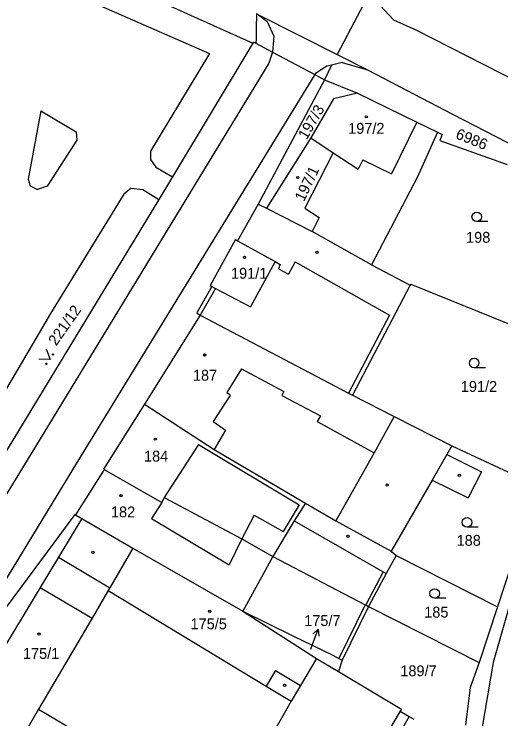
# Model space of a CAD drawing. Extents: x -593183 to -588034, y -1130415 to -1124994.
# Drawn here: x -590753.2 to -590677, y -1128633.8 to -1128523.5 of the extents above; entities that cross this region are included whole.
import ezdxf

# ---------------------------------------------------------------- set-up
doc = ezdxf.new("R2010")
doc.units = 0
for name, color, linetype in [('Vrstva 1', 7, 'Continuous'), ('Vrstva 16', 7, 'Continuous'), ('Vrstva 18', 7, 'Continuous'), ('Vrstva 19', 7, 'Continuous'), ('Vrstva 25', 7, 'Continuous'), ('Vrstva 4', 7, 'Continuous')]:
    doc.layers.add(name, color=color, linetype=linetype)

msp = doc.modelspace()

# ---------------------------------------------------------------- linework, layer by layer
at = {"layer": 'Vrstva 1'}
for p, q in [((-590756.26, -1128509.81), (-590715.82, -1128528.05)), ((-590749.27, -1128517.92), (-590722.6, -1128529.66)), ((-590697.56, -1128520.14), (-590702.63, -1128529.81)), ((-590695.9, -1128522.14), (-590693.79, -1128524.42)), ((-590715.24, -1128523.4), (-590715.3, -1128525.74)), ((-590715.24, -1128523.4), (-590714.93, -1128523.63)), ((-590714.93, -1128523.63), (-590702.63, -1128529.81)), ((-590693.79, -1128524.42), (-590690.29, -1128525.95)), ((-590715.3, -1128525.74), (-590715.33, -1128527.38)), ((-590690.29, -1128525.95), (-590667.27, -1128537.76)), ((-590715.7, -1128527.88), (-590715.82, -1128528.05)), ((-590715.7, -1128527.88), (-590715.35, -1128528.04)), ((-590715.33, -1128527.38), (-590715.35, -1128528.04)), ((-590715.82, -1128528.05), (-590728.43, -1128548.96)), ((-590715.35, -1128528.04), (-590712.74, -1128529.44)), ((-590722.6, -1128529.66), (-590731.87, -1128544.94)), ((-590712.74, -1128529.44), (-590713.35, -1128531.19)), ((-590702.63, -1128529.81), (-590697.9, -1128532.22)), ((-590713.35, -1128531.19), (-590748.53, -1128588.99)), ((-590701.85, -1128531.05), (-590703.5, -1128531.47)), ((-590701.85, -1128531.05), (-590697.9, -1128532.22)), ((-590703.5, -1128531.47), (-590704.63, -1128533.77)), ((-590697.9, -1128532.22), (-590684.56, -1128539.15)), ((-590706.14, -1128532.96), (-590742.72, -1128592.53)), ((-590706.14, -1128532.96), (-590704.63, -1128533.77)), ((-590704.63, -1128533.77), (-590715.01, -1128553.25)), ((-590704.63, -1128533.77), (-590699.44, -1128535.89)), ((-590703.18, -1128536.73), (-590706.75, -1128542.87)), ((-590699.44, -1128535.89), (-590703.18, -1128536.73)), ((-590699.44, -1128535.89), (-590690.18, -1128540.43)), ((-590684.56, -1128539.15), (-590655.35, -1128554.23)), ((-590690.18, -1128540.43), (-590694.14, -1128548.5)), ((-590690.18, -1128540.43), (-590686.94, -1128541.97)), ((-590686.94, -1128541.97), (-590690.05, -1128548.97)), ((-590686.94, -1128541.97), (-590686.18, -1128542.32)), ((-590706.75, -1128542.87), (-590713.69, -1128553.88)), ((-590706.75, -1128542.87), (-590703.24, -1128545.2)), ((-590686.18, -1128542.32), (-590686.56, -1128543.27)), ((-590686.56, -1128543.27), (-590676, -1128547.03)), ((-590731.87, -1128544.94), (-590731.87, -1128546.26)), ((-590703.24, -1128545.2), (-590699.36, -1128547.78)), ((-590731.87, -1128546.26), (-590731.04, -1128547.45)), ((-590698.63, -1128546.3), (-590699.36, -1128547.78)), ((-590698.63, -1128546.3), (-590694.14, -1128548.5)), ((-590731.04, -1128547.45), (-590728.43, -1128548.96)), ((-590728.43, -1128548.96), (-590730.56, -1128552.49)), ((-590690.05, -1128548.97), (-590697.25, -1128562.74)), ((-590734.86, -1128550.74), (-590736.01, -1128551.68)), ((-590734.86, -1128550.74), (-590733.05, -1128550.94)), ((-590733.05, -1128550.94), (-590730.56, -1128552.49)), ((-590736.01, -1128551.68), (-590747.5, -1128570.36)), ((-590730.56, -1128552.49), (-590755.17, -1128593.08)), ((-590715.01, -1128553.25), (-590718.23, -1128558.96)), ((-590715.01, -1128553.25), (-590713.69, -1128553.88)), ((-590713.69, -1128553.88), (-590706.54, -1128557.51)), ((-590697.25, -1128562.74), (-590706.54, -1128557.51)), ((-590718.53, -1128558.76), (-590722.52, -1128565.95)), ((-590718.53, -1128558.76), (-590718.23, -1128558.96)), ((-590697.25, -1128562.74), (-590691.18, -1128565.92)), ((-590722.26, -1128566.14), (-590724.6, -1128570.21)), ((-590722.52, -1128565.95), (-590722.26, -1128566.14)), ((-590691.18, -1128565.92), (-590700.22, -1128583.13)), ((-590691.08, -1128565.74), (-590691.18, -1128565.92)), ((-590691.08, -1128565.74), (-590674.35, -1128572.54)), ((-590747.5, -1128570.36), (-590759.3, -1128590.39)), ((-590724.08, -1128570.58), (-590732.78, -1128584.5)), ((-590724.6, -1128570.21), (-590724.08, -1128570.58)), ((-590724.08, -1128570.58), (-590700.85, -1128582.8)), ((-590700.85, -1128582.8), (-590700.22, -1128583.13)), ((-590700.22, -1128583.13), (-590693.69, -1128586.44)), ((-590732.78, -1128584.5), (-590739.21, -1128594.67)), ((-590732.78, -1128584.5), (-590721.9, -1128591.61)), ((-590693.69, -1128586.44), (-590684.67, -1128591.02)), ((-590748.53, -1128588.99), (-590800.8, -1128674.42)), ((-590721.9, -1128591.61), (-590707.61, -1128600.01)), ((-590684.67, -1128591.02), (-590685.47, -1128592.41)), ((-590684.67, -1128591.02), (-590671.33, -1128597.25)), ((-590742.72, -1128592.53), (-590786.14, -1128663.64)), ((-590685.47, -1128592.41), (-590680.05, -1128595.11)), ((-590739.12, -1128594.72), (-590743.58, -1128601.84)), ((-590739.21, -1128594.67), (-590739.12, -1128594.72)), ((-590739.12, -1128594.72), (-590730.08, -1128599.93)), ((-590680.05, -1128595.11), (-590682.12, -1128599.2)), ((-590687.76, -1128596.4), (-590694.17, -1128607.54)), ((-590687.76, -1128596.4), (-590682.12, -1128599.2)), ((-590671.33, -1128597.25), (-590677.54, -1128616.21)), ((-590729.71, -1128599.11), (-590730.08, -1128599.93)), ((-590729.71, -1128599.11), (-590717.54, -1128605.6)), ((-590707.61, -1128600.01), (-590702.83, -1128602.77)), ((-590743.67, -1128601.79), (-590754.47, -1128616.28)), ((-590743.67, -1128601.79), (-590743.58, -1128601.84)), ((-590742.6, -1128602.39), (-590746.26, -1128608.44)), ((-590743.58, -1128601.84), (-590742.6, -1128602.39)), ((-590742.6, -1128602.39), (-590734.61, -1128607.07)), ((-590702.83, -1128602.77), (-590694.17, -1128607.54)), ((-590717.54, -1128605.6), (-590712.69, -1128608.37)), ((-590734.61, -1128607.07), (-590738.23, -1128613.25)), ((-590734.61, -1128607.07), (-590717.42, -1128616.92)), ((-590712.69, -1128608.37), (-590698.22, -1128615.89)), ((-590693.39, -1128608.19), (-590694.97, -1128611)), ((-590694.17, -1128607.54), (-590693.39, -1128608.19)), ((-590693.39, -1128608.19), (-590677.54, -1128616.21)), ((-590746.26, -1128608.44), (-590749.13, -1128613.21)), ((-590694.97, -1128611), (-590697.7, -1128616.19)), ((-590749.13, -1128613.21), (-590762.15, -1128634.77)), ((-590738.23, -1128613.25), (-590738.48, -1128613.68)), ((-590738.48, -1128613.68), (-590713.73, -1128628.64)), ((-590698.22, -1128615.89), (-590698.13, -1128615.94)), ((-590698.13, -1128615.94), (-590697.7, -1128616.19)), ((-590717.42, -1128616.92), (-590709.56, -1128620.74)), ((-590717.42, -1128616.92), (-590705.87, -1128624.29)), ((-590697.7, -1128616.19), (-590701.82, -1128624.55)), ((-590697.7, -1128616.19), (-590680.39, -1128624.92)), ((-590677.54, -1128616.21), (-590680.39, -1128624.92)), ((-590709.56, -1128620.74), (-590703.31, -1128623.79)), ((-590703.31, -1128623.79), (-590702.36, -1128624.29)), ((-590705.87, -1128624.29), (-590708.39, -1128628.52)), ((-590705.87, -1128624.29), (-590702.44, -1128626.35)), ((-590701.82, -1128624.55), (-590702.44, -1128626.35)), ((-590702.36, -1128624.29), (-590701.82, -1128624.55)), ((-590680.39, -1128624.92), (-590681.82, -1128628.83)), ((-590702.44, -1128626.35), (-590692.58, -1128632.26)), ((-590713.73, -1128628.64), (-590709.85, -1128630.98)), ((-590708.39, -1128628.52), (-590709.85, -1128630.98)), ((-590681.82, -1128628.83), (-590682.54, -1128634.74)), ((-590709.85, -1128630.98), (-590720.02, -1128649.03)), ((-590749.36, -1128632.26), (-590753.76, -1128639.78)), ((-590749.36, -1128632.26), (-590721.99, -1128648.38)), ((-590692.58, -1128632.26), (-590692.77, -1128632.57)), ((-590692.77, -1128632.57), (-590691.33, -1128633.38)), ((-590691.33, -1128633.38), (-590694.38, -1128638.6)), ((-590691.33, -1128633.38), (-590690.63, -1128633.82))]:
    msp.add_line(p, q, dxfattribs=at)
at = {"layer": 'Vrstva 16'}
msp.add_line((-590706.76, -1128622.85), (-590706.65, -1128622.54), dxfattribs=at)
at = {"layer": 'Vrstva 25'}
for p, q in [((-590679.02, -1128555.97), (-590680.77, -1128555.97)), ((-590679.43, -1128578.82), (-590681.18, -1128578.82)), ((-590680.55, -1128603.77), (-590682.3, -1128603.77)), ((-590685.61, -1128614.89), (-590687.36, -1128614.89)), ((-590706.65, -1128622.54), (-590705.61, -1128619.73))]:
    msp.add_line(p, q, dxfattribs=at)
for points in [[(-590748.19, -1128575.86), (-590747.54, -1128577.54), (-590749.34, -1128577.5)], [(-590706.42, -1128620.49), (-590705.61, -1128619.73), (-590705.49, -1128620.84)]]:
    msp.add_lwpolyline(points, dxfattribs=at)
for centre, radius in [((-590698.07, -1128539.57), 0.175), ((-590698.07, -1128539.57), 0.15), ((-590708.8, -1128549.06), 0.175), ((-590708.8, -1128549.06), 0.15), ((-590680.77, -1128555.22), 0.75), ((-590705.78, -1128560.78), 0.175), ((-590717.14, -1128561.54), 0.175), ((-590717.14, -1128561.54), 0.15), ((-590747.1, -1128576.75), 0.1), ((-590723.37, -1128576.83), 0.175), ((-590723.37, -1128576.83), 0.15), ((-590681.18, -1128578.07), 0.75), ((-590748.14, -1128578.22), 0.1), ((-590731.1, -1128590), 0.175), ((-590731.1, -1128590), 0.15), ((-590683.52, -1128595.65), 0.175), ((-590694.8, -1128597.18), 0.175), ((-590736.46, -1128598.83), 0.175), ((-590736.46, -1128598.83), 0.15), ((-590682.3, -1128603.02), 0.75), ((-590700.93, -1128605.2), 0.175), ((-590740.86, -1128607.72), 0.175), ((-590687.36, -1128614.14), 0.75), ((-590722.57, -1128616.94), 0.175), ((-590722.57, -1128616.94), 0.15), ((-590749.29, -1128620.49), 0.175), ((-590749.29, -1128620.49), 0.15), ((-590710.85, -1128628.52), 0.175)]:
    msp.add_circle(centre, radius, dxfattribs=at)
at = {"layer": 'Vrstva 4'}
for p, q in [((-590714.93, -1128523.63), (-590713.58, -1128524.65)), ((-590713.58, -1128524.65), (-590712.56, -1128526.95)), ((-590712.56, -1128526.95), (-590712.74, -1128529.44)), ((-590712.74, -1128529.44), (-590706.14, -1128532.96)), ((-590704.25, -1128531.62), (-590706.02, -1128532.77)), ((-590703.5, -1128531.47), (-590704.25, -1128531.62)), ((-590706.02, -1128532.77), (-590706.14, -1128532.96)), ((-590749.02, -1128538.65), (-590751.01, -1128549.32)), ((-590749.02, -1128538.65), (-590743.5, -1128541.92)), ((-590743.5, -1128541.92), (-590743.37, -1128543.22)), ((-590743.37, -1128543.22), (-590748.04, -1128550.4)), ((-590703.24, -1128545.2), (-590707.68, -1128553.85)), ((-590751.01, -1128549.32), (-590750.7, -1128550.39)), ((-590750.7, -1128550.39), (-590749.52, -1128550.95)), ((-590748.04, -1128550.4), (-590749.52, -1128550.95)), ((-590707.68, -1128553.85), (-590705.42, -1128555.31)), ((-590705.42, -1128555.31), (-590706.54, -1128557.51)), ((-590718.23, -1128558.96), (-590712.32, -1128562.2)), ((-590712.32, -1128562.2), (-590716.22, -1128569.3)), ((-590712.32, -1128562.2), (-590711.55, -1128562.69)), ((-590711.55, -1128562.69), (-590711.82, -1128563.36)), ((-590709.22, -1128562.24), (-590710.27, -1128564.16)), ((-590709.22, -1128562.24), (-590694.46, -1128570.62)), ((-590711.82, -1128563.36), (-590710.27, -1128564.16)), ((-590721.68, -1128566.44), (-590724.08, -1128570.58)), ((-590722.26, -1128566.14), (-590721.68, -1128566.44)), ((-590721.68, -1128566.44), (-590716.22, -1128569.3)), ((-590694.46, -1128570.62), (-590700.85, -1128582.8)), ((-590717.59, -1128578.99), (-590719.91, -1128582.7)), ((-590717.59, -1128578.99), (-590710.99, -1128582.55)), ((-590719.91, -1128582.7), (-590719.47, -1128582.98)), ((-590719.47, -1128582.98), (-590719.45, -1128583.23)), ((-590710.99, -1128582.55), (-590711.27, -1128583.15)), ((-590719.45, -1128583.23), (-590722.02, -1128587.26)), ((-590711.27, -1128583.15), (-590705.25, -1128586.35)), ((-590705.25, -1128586.35), (-590705.76, -1128587.25)), ((-590722.02, -1128587.26), (-590720.11, -1128588.57)), ((-590705.76, -1128587.25), (-590696.86, -1128592.11)), ((-590693.69, -1128586.44), (-590696.86, -1128592.11)), ((-590720.11, -1128588.57), (-590721.9, -1128591.61)), ((-590724.36, -1128590.83), (-590729.71, -1128599.11)), ((-590724.36, -1128590.83), (-590708.58, -1128600.27)), ((-590696.86, -1128592.11), (-590702.83, -1128602.77)), ((-590685.47, -1128592.41), (-590687.76, -1128596.4)), ((-590730.08, -1128599.93), (-590731.68, -1128602.39)), ((-590708.58, -1128600.27), (-590711.06, -1128604.45)), ((-590707.61, -1128600.01), (-590709.34, -1128602.77)), ((-590671.18, -1128600.17), (-590678.2, -1128624.96)), ((-590731.68, -1128602.39), (-590719.53, -1128609.66)), ((-590715.64, -1128601.88), (-590717.54, -1128605.6)), ((-590715.64, -1128601.88), (-590711.06, -1128604.45)), ((-590709.34, -1128602.77), (-590712.69, -1128608.37)), ((-590709.34, -1128602.77), (-590695.4, -1128610.75)), ((-590717.54, -1128605.6), (-590719.53, -1128609.66)), ((-590712.69, -1128608.37), (-590717.42, -1128616.92)), ((-590746.26, -1128608.44), (-590738.23, -1128613.25)), ((-590695.4, -1128610.75), (-590698.13, -1128615.94)), ((-590695.4, -1128610.75), (-590694.97, -1128611)), ((-590749.13, -1128613.21), (-590741, -1128617.99)), ((-590738.48, -1128613.68), (-590741, -1128617.99)), ((-590698.22, -1128615.89), (-590702.36, -1128624.29)), ((-590741, -1128617.99), (-590749.36, -1128632.26)), ((-590678.2, -1128624.96), (-590679.93, -1128635.04)), ((-590712.28, -1128626.2), (-590713.73, -1128628.64)), ((-590712.28, -1128626.2), (-590708.39, -1128628.52)), ((-590692.77, -1128632.57), (-590695.84, -1128637.73))]:
    msp.add_line(p, q, dxfattribs=at)

# ---------------------------------------------------------------- texts
at = {"layer": 'Vrstva 16'}
msp.add_text('175/7', height=1.7, dxfattribs=at).set_placement((-590707.79, -1128619.23))
at = {"layer": 'Vrstva 18'}
for s, rotation, p in [('197/3', 59.9778, (-590707.39, -1128543.25)), ('6986', 338.1531, (-590684.21, -1128542.9)), ('221/12', 54.8852, (-590746.61, -1128575.49))]:
    msp.add_text(s, height=1.7, rotation=rotation, dxfattribs=at).set_placement(p)
for s, height, p in [('198', 1.7, (-590682.45, -1128559.27)), ('191/2', 1.7, (-590683.27, -1128582.6)), ('188', 1.7, (-590683.93, -1128606.68)), ('185', 1.7, (-590689, -1128617.91)), ('175/7', 0.01, (-590706.76, -1128622.85)), ('189/7', 1.7, (-590692.74, -1128627.09))]:
    msp.add_text(s, height=height, dxfattribs=at).set_placement(p)
at = {"layer": 'Vrstva 19'}
for s, p in [('197/2', (-590700.91, -1128542.22)), ('191/1', (-590719.25, -1128564.9)), ('187', (-590725.21, -1128580.85)), ('184', (-590732.87, -1128593.5)), ('182', (-590738.04, -1128602.23)), ('175/5', (-590725.58, -1128619.73)), ('175/1', (-590751.82, -1128624.38))]:
    msp.add_text(s, height=1.7, dxfattribs=at).set_placement(p)
msp.add_text('197/1', height=1.7, rotation=64.5072, dxfattribs=at).set_placement((-590707.83, -1128552.95))

doc.saveas('drawing.dxf')
